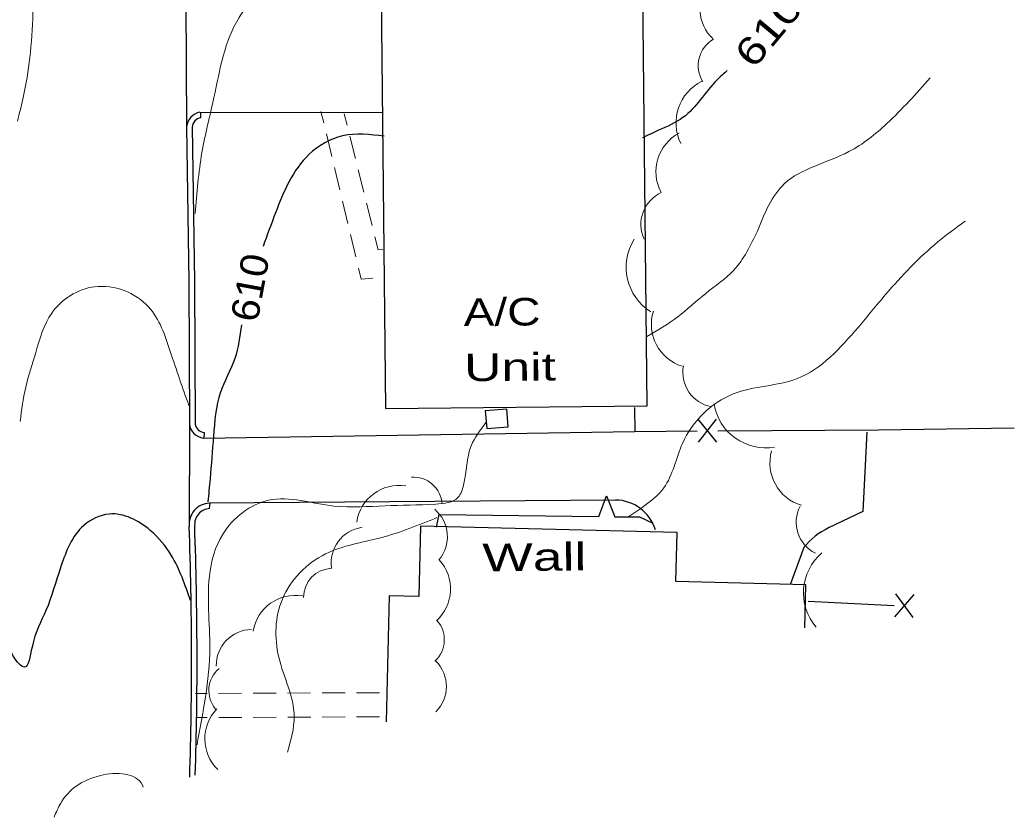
# Model space of a CAD drawing. Extents: x 2361708 to 2370558, y 6977955 to 6991887.
# Drawn here: x 2370384.6 to 2370557.6, y 6990676.3 to 6990815 of the extents above; entities that cross this region are included whole.
import ezdxf
from ezdxf.enums import TextEntityAlignment as Align

# ---------------------------------------------------------------- set-up
doc = ezdxf.new("R2010")
doc.units = 0
doc.header["$LTSCALE"] = 1.9
for name, color, linetype, lineweight in [('11', 7, 'Continuous', 25), ('13', 7, 'Continuous', 13), ('17', 7, 'Continuous', 25), ('18', 7, 'Continuous', 25), ('2', 7, 'Continuous', 25), ('20', 7, 'Continuous', 25), ('23', 7, 'Continuous', 25), ('29', 7, 'Continuous', 13), ('31', 7, 'Continuous', 13), ('35', 7, 'Continuous', 13)]:
    doc.layers.add(name, color=color, linetype=linetype, lineweight=lineweight)

msp = doc.modelspace()

# ---------------------------------------------------------------- linework, layer by layer
at = {"layer": '11'}
msp.add_lwpolyline([(2370493.743, 6990747.811), (2370493.028, 6990819.758), (2370447.5, 6990819.304), (2370448.216, 6990747.358)], close=True, dxfattribs=at)
msp.add_lwpolyline([(2370521.192, 6990709.19), (2370521.381, 6990716.662), (2370498.755, 6990717.237), (2370498.973, 6990725.8), (2370454.34, 6990726.915), (2370454.037, 6990714.631), (2370448.876, 6990714.762), (2370448.314, 6990692.856)], dxfattribs=at)
at = {"layer": '13'}
for p, q in [((2370437.003, 6990799.013), (2370437.471, 6990797.068)), ((2370441.047, 6990798.602), (2370441.536, 6990796.666)), ((2370437.94, 6990795.122), (2370438.877, 6990791.231)), ((2370442.024, 6990794.731), (2370442.991, 6990790.85)), ((2370439.346, 6990789.285), (2370440.283, 6990785.394)), ((2370443.48, 6990788.904), (2370444.446, 6990785.024)), ((2370440.752, 6990783.448), (2370441.689, 6990779.557)), ((2370444.935, 6990783.078), (2370445.902, 6990779.197)), ((2370442.157, 6990777.612), (2370443.084, 6990773.72)), ((2370437.186, 6990697.87), (2370441.186, 6990697.878)), ((2370443.186, 6990697.888), (2370447.186, 6990697.906)), ((2370415.186, 6990697.771), (2370417.186, 6990697.78)), ((2370419.186, 6990697.789), (2370423.186, 6990697.807)), ((2370425.186, 6990697.816), (2370429.186, 6990697.834)), ((2370431.186, 6990697.843), (2370435.186, 6990697.861)), ((2370415.206, 6990693.581), (2370417.206, 6990693.59)), ((2370419.206, 6990693.599), (2370423.206, 6990693.617)), ((2370425.206, 6990693.626), (2370429.206, 6990693.644)), ((2370431.206, 6990693.653), (2370435.206, 6990693.671)), ((2370437.206, 6990693.68), (2370441.206, 6990693.688)), ((2370443.206, 6990693.697), (2370447.206, 6990693.715))]:
    msp.add_line(p, q, dxfattribs=at)
for points in [[(2370446.381, 6990777.252), (2370446.952, 6990774.967), (2370447.752, 6990774.994)], [(2370443.553, 6990771.774), (2370444.011, 6990769.859), (2370446.029, 6990770.038)]]:
    msp.add_lwpolyline(points, dxfattribs=at)
at = {"layer": '17'}
for p, q in [((2370505.874, 6990741.506), (2370502.646, 6990745.475)), ((2370502.674, 6990741.475), (2370505.846, 6990745.506)), ((2370521.748, 6990713.836), (2370536.726, 6990713.108)), ((2370536.834, 6990711.129), (2370540.228, 6990714.972)), ((2370540.036, 6990710.98), (2370537.026, 6990715.131))]:
    msp.add_line(p, q, dxfattribs=at)
for points in [[(2370491.526, 6990747.53), (2370491.626, 6990743.37), (2370502.465, 6990743.444)], [(2370506.065, 6990743.468), (2370534.024, 6990743.674), (2370557.603, 6990743.989)]]:
    msp.add_lwpolyline(points, dxfattribs=at)
at = {"layer": '18'}
for points in [[(2370485.336, 6990728.57), (2370486.702, 6990732.183), (2370488.107, 6990728.536)], [(2370457.122, 6990726.722), (2370457.581, 6990728.916), (2370485.336, 6990728.57)], [(2370488.107, 6990728.536), (2370492.397, 6990728.487), (2370494.737, 6990727.419)]]:
    msp.add_lwpolyline(points, dxfattribs=at)
at = {"layer": '2'}
for p, q in [((2370413.48, 6990818.11), (2370413.627, 6990796.341)), ((2370415.943, 6990798.903), (2370447.645, 6990798.835)), ((2370416.102, 6990797.955), (2370416.103, 6990798.915)), ((2370414.141, 6990744.523), (2370414.069, 6990726.832)), ((2370416.543, 6990742.216), (2370491.626, 6990743.37)), ((2370416.663, 6990743.167), (2370416.593, 6990742.206)), ((2370488.269, 6990731.438), (2370417.57, 6990730.895)), ((2370417.619, 6990729.935), (2370417.741, 6990730.887)), ((2370521.039, 6990723.2), (2370518.679, 6990716.867))]:
    msp.add_line(p, q, dxfattribs=at)
for points in [[(2370413.627, 6990796.341), (2370414.024, 6990769.403), (2370414.141, 6990744.523)], [(2370414.587, 6990796.35), (2370414.984, 6990769.412), (2370415.1, 6990744.532)], [(2370531.998, 6990743.265), (2370531.28, 6990729.428), (2370525.316, 6990726.591)]]:
    msp.add_lwpolyline(points, dxfattribs=at)
for centre, radius, start, end in [((2370416.405, 6990796.159), 2.782, 99.55036, 176.26032), ((2370416.405, 6990796.159), 1.822, 99.55036, 176.26032), ((2370416.892, 6990744.984), 1.829, 189.5119, 262.81556), ((2370416.892, 6990744.984), 2.789, 189.5119, 262.81556), ((2370417.764, 6990727.188), 3.712, 92.98199, 185.51367), ((2370488.129, 6990724.024), 7.416, 17.49835, 88.9172), ((2370417.764, 6990727.188), 2.752, 92.98199, 185.51367), ((2369764.175, 6990703.709), 650.305, 358.19398, 2.03767), ((2369764.175, 6990703.709), 651.265, 358.22801, 2.03767), ((2370530.568, 6990715.572), 12.206, 115.48428, 141.32734)]:
    msp.add_arc(centre, radius, start, end, dxfattribs=at)
at = {"layer": '23'}
msp.add_lwpolyline([(2370465.829, 6990743.865), (2370469.557, 6990744.16), (2370469.317, 6990747.239), (2370465.59, 6990746.943)], close=True, dxfattribs=at)
at = {"layer": '29'}
for centre, radius, start, end in [((2370509.745, 6990816.7), 6.763, 137.59899, 227.59899), ((2370508.053, 6990806.995), 5.405, 120.90496, 210.90496), ((2370506.879, 6990797.03), 8.112, 116.04922, 206.04922), ((2370502.919, 6990788.536), 7.64, 117.90336, 207.90336), ((2370498.764, 6990779.371), 6.105, 114.70539, 204.70539), ((2370499.261, 6990771.929), 9.163, 147.9228, 237.9228), ((2370502.132, 6990761.997), 7.64, 162.64327, 252.64327), ((2370506.07, 6990753.655), 6.105, 169.16533, 259.16533), ((2370514.426, 6990749.658), 9.163, 189.50197, 279.50198), ((2370522.752, 6990737.85), 7.64, 163.82735, 253.82735), ((2370453.077, 6990730.431), 4.994, 3.81197, 93.81197), ((2370450.63, 6990726.492), 7.496, 81.48772, 171.48772), ((2370452.756, 6990725.05), 6.25, 319.80089, 49.80089), ((2370525.797, 6990727.603), 6.105, 153.05252, 243.05252), ((2370445.023, 6990720.5), 6.25, 98.14986, 188.14986), ((2370530.118, 6990715.261), 9.163, 130.48024, 220.48024), ((2370452.041, 6990715.966), 7.496, 312.29244, 42.29244), ((2370438.978, 6990714.558), 4.994, 91.13591, 181.13591), ((2370432.576, 6990707.359), 7.496, 80.46963, 170.46963), ((2370453.473, 6990707.12), 4.994, 312.29244, 42.29244), ((2370425.03, 6990702.659), 6.25, 91.11142, 181.11142), ((2370452.571, 6990698.987), 6.25, 314.91626, 44.91626), ((2370422.48, 6990698.294), 4.994, 130.15554, 220.15554), ((2370424.277, 6990689.898), 7.496, 135.7529, 225.7529)]:
    msp.add_arc(centre, radius, start, end, dxfattribs=at)
at = {"layer": '31', "lineweight": 25}
for points in [[(2370507.698, 6990806.157), (2370505.914, 6990804.52), (2370499.986, 6990797.973), (2370495.737, 6990795.762), (2370492.959, 6990794.456)], [(2370448.005, 6990794.728), (2370440.764, 6990794.799), (2370434.914, 6990791.543), (2370429.1, 6990781.427), (2370426.916, 6990775.536)], [(2370423.156, 6990761.9), (2370422.011, 6990756.069), (2370419.507, 6990750.184), (2370418.29, 6990742.482), (2370417.69, 6990735.117), (2370417.338, 6990731.113)], [(2370414.282, 6990713.933), (2370410.956, 6990721.832), (2370407.295, 6990726.147), (2370400.128, 6990728.989), (2370395.727, 6990726.997), (2370391.754, 6990719.869), (2370389.147, 6990712.234), (2370386.718, 6990705.82), (2370385.421, 6990702.357), (2370383.503, 6990704.21), (2370382.592, 6990711.662), (2370381.702, 6990720.023), (2370379.954, 6990724.077), (2370379.506, 6990731.203), (2370376.64, 6990732.806), (2370371.443, 6990728.326), (2370369.18, 6990718.104), (2370367.439, 6990711.817), (2370364.005, 6990705.934), (2370358.459, 6990703.431), (2370345.839, 6990702.331), (2370331.968, 6990702.359), (2370318.466, 6990701.48), (2370309.143, 6990697.532), (2370304.219, 6990689.504), (2370300.438, 6990680.138), (2370298.738, 6990681.122), (2370297.139, 6990681.096)]]:
    msp.add_spline(points, degree=3, dxfattribs=at)
at = {"layer": '35'}
for points in [[(2370412.55, 6990818.161), (2370409.142, 6990826.26), (2370407.847, 6990834.178), (2370407.121, 6990844.181), (2370405.512, 6990853.626), (2370400.317, 6990859.387), (2370395.773, 6990859.754), (2370389.597, 6990855.105), (2370387.804, 6990845.977), (2370387.763, 6990833.466), (2370387.186, 6990823.71), (2370386.341, 6990808.432), (2370385.177, 6990801.45), (2370384.186, 6990797.331)], [(2370462.92, 6990827.861), (2370451.085, 6990826.169), (2370439.795, 6990825.111), (2370430.848, 6990822.666), (2370422.737, 6990815.368), (2370418.378, 6990801.496), (2370416.29, 6990791.886), (2370415.13, 6990781.314)], [(2370512.935, 6990778.225), (2370517.617, 6990786.45), (2370528.864, 6990792.048), (2370535.468, 6990796.941), (2370543.003, 6990804.873)], [(2370530.515, 6990761.492), (2370535.231, 6990767.167), (2370544.344, 6990776.344), (2370549.06, 6990779.929)], [(2370512.935, 6990778.225), (2370508.79, 6990771.385), (2370503.947, 6990767.379), (2370499.066, 6990763.293), (2370493.718, 6990759.891)], [(2370414.009, 6990747.892), (2370410.779, 6990757.262), (2370406.995, 6990765.056), (2370397.601, 6990768.537), (2370390.155, 6990763.966), (2370387.37, 6990757.109), (2370385.617, 6990751.042), (2370384.654, 6990745.092)], [(2370530.515, 6990761.492), (2370519.909, 6990752.58), (2370508.724, 6990749.884), (2370499.906, 6990741.289), (2370496.639, 6990733.548), (2370493.16, 6990730.345), (2370490.377, 6990728.458)], [(2370465.71, 6990744.894), (2370463.138, 6990740.889), (2370461.803, 6990734.007), (2370460.863, 6990731.907), (2370456.964, 6990730.73), (2370448.147, 6990730.436), (2370439.236, 6990730.381), (2370427.876, 6990731.393), (2370419.962, 6990725.558), (2370417.592, 6990718.165), (2370417.65, 6990704.715), (2370416.721, 6990696.116), (2370415.43, 6990688.843)], [(2370457.176, 6990728.372), (2370447.389, 6990724.869), (2370437.786, 6990722.057), (2370430.28, 6990714.195), (2370429.656, 6990704.119), (2370432.334, 6990693.784), (2370431.163, 6990687.572)], [(2370406.06, 6990681.503), (2370405.927, 6990681.812), (2370398.611, 6990683.502), (2370391.706, 6990678.676), (2370390.569, 6990676.266)]]:
    msp.add_spline(points, degree=3, dxfattribs=at)

# ---------------------------------------------------------------- texts
at = {"layer": '18', "width": 1.45}
msp.add_text('Wall', height=4.8, rotation=0.545, dxfattribs=at).set_placement((2370465.096, 6990719.027))
at = {"layer": '20'}
for s, width, p in [('A/C', 1.25, (2370461.839, 6990761.698)), ('Unit', 1.4, (2370461.93, 6990752.098))]:
    msp.add_text(s, height=4.8, rotation=0.545, dxfattribs=dict(at, width=width)).set_placement(p)
at = {"layer": '31'}
for rotation, width, p in [(50.188, 1.3, (2370516.738, 6990811.609)), (79.606, 1.1, (2370427.016, 6990767.984))]:
    msp.add_text(' 610 ', height=4.8, rotation=rotation, dxfattribs=dict(at, width=width)).set_placement(p, align=Align.CENTER)

doc.saveas('drawing.dxf')
